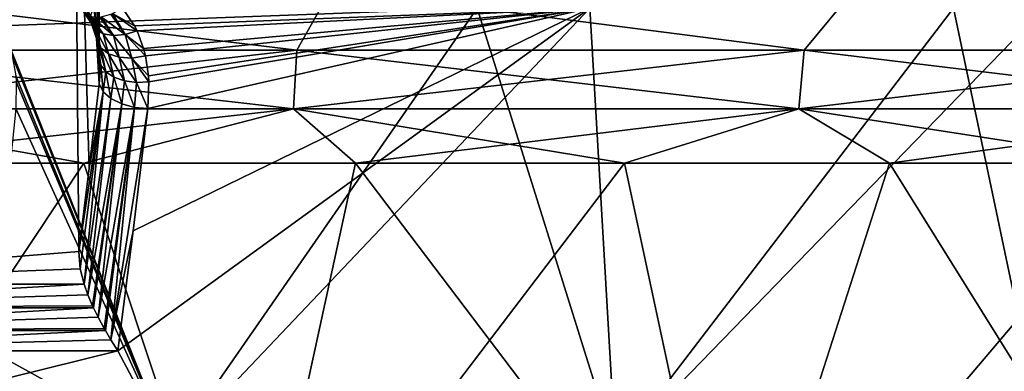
# Model space of a CAD drawing. Header units: metres. Extents: x -92 to 264, y -100 to 50.
# Tile 146 of 656: x 3.56 to 8.15, y -78.49 to -76.85. Entities that reach past the tile are written whole.
import ezdxf

# ---------------------------------------------------------------- set-up
doc = ezdxf.new("R2010")
doc.units = ezdxf.units.M
doc.layers.add('solid_21062050_01', color=7, linetype='CONTINUOUS')

msp = doc.modelspace()

# ---------------------------------------------------------------- linework, layer by layer
at = {"layer": 'solid_21062050_01'}
for points in [[(3.925651, -76.965691, 17.448149), (3.896061, -73.99778, 17.423754), (3.876951, -73.997589, 17.484829)], [(3.919971, -76.904831, 17.470625), (3.925651, -76.965691, 17.448149), (3.876951, -73.997589, 17.484829)], [(3.904839, -76.810966, 17.506138), (3.919971, -76.904831, 17.470625), (3.876951, -73.997589, 17.484829)], [(3.928579, -77.02668, 17.426048), (3.897676, -73.997871, 17.408197), (3.896061, -73.99778, 17.423754)], [(3.925651, -76.965691, 17.448149), (3.928579, -77.02668, 17.426048), (3.896061, -73.99778, 17.423754)], [(3.897676, -73.997871, 17.408197), (3.926924, -77.148758, 17.382748), (3.910953, -75.572861, 17.371511)], [(3.929057, -77.053535, 17.416365), (3.926924, -77.148758, 17.382748), (3.897676, -73.997871, 17.408197)], [(3.928579, -77.02668, 17.426048), (3.929057, -77.053535, 17.416365), (3.897676, -73.997871, 17.408197)], [(1.911341, -75.088142, 17.069235), (3.807756, -75.088142, 16.81629), (1.9359, -78.083252, 17.067043)], [(1.9359, -78.083252, 17.067043), (3.807756, -75.088142, 16.81629), (3.832171, -77.930428, 16.811913)], [(3.88018, -77.542168, 17.100754), (3.832171, -77.930428, 16.811913), (3.807756, -75.088142, 16.81629)], [(3.926924, -77.148758, 17.382748), (3.88018, -77.542168, 17.100754), (3.807756, -75.088142, 16.81629)], [(3.910953, -75.572861, 17.371511), (3.926924, -77.148758, 17.382748), (3.807756, -75.088142, 16.81629)], [(2.436645, -76.990562, -29.235903), (2.517989, -76.706161, -29.257647), (4.849824, -76.990562, -28.877941)], [(4.849824, -76.990562, 19.885481), (2.517989, -76.706161, 20.265186), (2.436645, -76.990562, 20.243441)], [(4.849824, -76.990562, -28.877941), (2.517989, -76.706161, -29.257647), (5.010141, -76.706161, -28.875864)], [(4.849824, -76.990562, 19.885481), (5.010141, -76.706161, 19.883404), (2.517989, -76.706161, 20.265186)], [(4.849824, -76.990562, -28.877941), (5.010141, -76.706161, -28.875864), (7.216296, -76.990562, -28.28517)], [(7.216296, -76.990562, 19.292709), (5.010141, -76.706161, 19.883404), (4.849824, -76.990562, 19.885481)], [(7.216296, -76.990562, -28.28517), (5.010141, -76.706161, -28.875864), (7.45088, -76.706161, -28.243914)], [(7.216296, -76.990562, 19.292709), (7.450881, -76.706161, 19.251451), (5.010141, -76.706161, 19.883404)], [(7.216296, -76.990562, -28.28517), (7.45088, -76.706161, -28.243914), (9.513271, -76.990562, -27.463299)], [(9.513271, -76.990562, 18.470839), (7.450881, -76.706161, 19.251451), (7.216296, -76.990562, 19.292709)], [(9.513271, -76.990562, -27.463299), (7.45088, -76.706161, -28.243914), (9.815159, -76.706161, -27.36828)], [(9.513271, -76.990562, 18.470839), (9.815159, -76.706161, 18.37582), (7.450881, -76.706161, 19.251451)], [(3.890668, -76.867226, 17.605186), (3.84466, -76.734474, 17.593788), (3.840954, -76.7789, 17.642117)], [(3.890668, -76.867226, 17.605186), (3.887007, -76.83107, 17.556997), (3.84466, -76.734474, 17.593788)], [(5.691574, -76.794617, -26.491064), (3.40984, -76.794655, -26.95817), (3.468072, -76.877289, -26.892)], [(4.260659, -78.857216, -25.228836), (5.691574, -76.794617, -26.491064), (3.468072, -76.877289, -26.892)], [(3.911063, -76.896217, 17.654037), (3.840954, -76.7789, 17.642117), (3.855117, -76.812859, 17.696613)], [(3.911063, -76.896217, 17.654037), (3.890668, -76.867226, 17.605186), (3.840954, -76.7789, 17.642117)], [(3.946334, -76.915405, 17.699099), (3.855117, -76.812859, 17.696613), (3.88562, -76.832664, 17.751387)], [(3.946334, -76.915405, 17.699099), (3.911063, -76.896217, 17.654037), (3.855117, -76.812859, 17.696613)], [(3.887007, -76.83107, 17.556997), (3.919971, -76.904831, 17.470625), (3.900227, -76.790176, 17.51416)], [(3.900227, -76.790176, 17.51416), (3.919971, -76.904831, 17.470625), (3.904839, -76.810966, 17.506138)], [(3.989961, -76.819374, 17.843597), (4.035664, -76.794624, 17.861769), (4.092036, -76.877258, 17.793997)], [(4.01449, -78.394051, 16.668062), (4.085582, -77.834061, 17.095041), (6.21652, -76.794624, 17.356037)], [(4.260659, -78.857216, 16.236376), (4.01449, -78.394051, 16.668062), (6.21652, -76.794624, 17.356037)], [(4.092036, -76.877258, 17.793997), (4.035664, -76.794624, 17.861769), (6.21652, -76.794624, 17.356037)], [(4.085582, -77.834061, 17.095041), (4.154028, -77.263107, 17.507706), (6.21652, -76.794624, 17.356037)], [(4.103602, -76.900566, 17.775566), (4.092036, -76.877258, 17.793997), (6.21652, -76.794624, 17.356037)], [(4.133873, -76.982689, 17.712198), (4.103602, -76.900566, 17.775566), (6.21652, -76.794624, 17.356037)], [(4.142662, -77.01722, 17.686138), (4.133873, -76.982689, 17.712198), (6.21652, -76.794624, 17.356037)], [(4.156896, -77.110954, 17.616749), (4.142662, -77.01722, 17.686138), (6.21652, -76.794624, 17.356037)], [(4.154028, -77.263107, 17.507706), (4.158567, -77.138748, 17.596537), (6.21652, -76.794624, 17.356037)], [(4.158567, -77.138748, 17.596537), (4.156896, -77.110954, 17.616749), (6.21652, -76.794624, 17.356037)], [(4.260659, -78.857216, -25.228836), (6.336282, -78.857216, -24.69142), (5.691574, -76.794617, -26.491064)], [(6.336282, -78.857216, 15.698959), (4.260659, -78.857216, 16.236376), (6.21652, -76.794624, 17.356037)], [(6.336282, -78.857216, -24.69142), (7.913612, -76.794624, -25.792744), (5.691574, -76.794617, -26.491064)], [(6.336282, -78.857216, 15.698959), (6.21652, -76.794624, 17.356037), (8.337006, -76.794624, 16.638126)], [(6.336282, -78.857216, -24.69142), (8.346886, -78.857216, -23.946774), (7.913612, -76.794624, -25.792744)], [(8.346886, -78.857216, 14.954313), (6.336282, -78.857216, 15.698959), (8.337006, -76.794624, 16.638126)], [(8.346886, -78.857216, -23.946774), (10.052533, -76.794624, -24.87056), (7.913612, -76.794624, -25.792744)], [(3.946334, -76.915405, 17.699099), (3.88562, -76.832664, 17.751387), (3.889705, -76.833839, 17.756981)], [(3.917222, -76.946068, 17.520712), (3.919971, -76.904831, 17.470625), (3.887007, -76.83107, 17.556997)], [(3.917222, -76.946068, 17.520712), (3.887007, -76.83107, 17.556997), (3.890668, -76.867226, 17.605186)], [(3.99327, -76.92305, 17.736267), (3.889705, -76.833839, 17.756981), (3.929165, -76.836189, 17.800516)], [(3.99327, -76.92305, 17.736267), (3.946334, -76.915405, 17.699099), (3.889705, -76.833839, 17.756981)], [(3.99327, -76.92305, 17.736267), (3.929165, -76.836189, 17.800516), (3.935803, -76.835373, 17.806417)], [(4.047596, -76.918442, 17.762159), (3.935803, -76.835373, 17.806417), (3.981049, -76.823036, 17.838694)], [(4.047596, -76.918442, 17.762159), (3.99327, -76.92305, 17.736267), (3.935803, -76.835373, 17.806417)], [(4.047596, -76.918442, 17.762159), (3.981049, -76.823036, 17.838694), (3.989961, -76.819374, 17.843597)], [(3.989961, -76.819374, 17.843597), (4.092036, -76.877258, 17.793997), (4.103602, -76.900566, 17.775566)], [(4.047596, -76.918442, 17.762159), (3.989961, -76.819374, 17.843597), (4.103602, -76.900566, 17.775566)], [(4.260659, -78.857216, -25.228836), (3.468072, -76.877289, -26.892), (3.480026, -76.900337, -26.874096)], [(4.260659, -78.857216, -25.228836), (3.480026, -76.900337, -26.874096), (3.512172, -76.982719, -26.811403)], [(3.934354, -76.980721, 17.57196), (3.890668, -76.867226, 17.605186), (3.911063, -76.896217, 17.654037)], [(3.934354, -76.980721, 17.57196), (3.917222, -76.946068, 17.520712), (3.890668, -76.867226, 17.605186)], [(3.969879, -77.007553, 17.618204), (3.911063, -76.896217, 17.654037), (3.946334, -76.915405, 17.699099)], [(3.969879, -77.007553, 17.618204), (3.934354, -76.980721, 17.57196), (3.911063, -76.896217, 17.654037)], [(3.917222, -76.946068, 17.520712), (3.925651, -76.965691, 17.448149), (3.919971, -76.904831, 17.470625)], [(4.047596, -76.918442, 17.762159), (4.103602, -76.900566, 17.775566), (4.133873, -76.982689, 17.712198)], [(3.917222, -76.946068, 17.520712), (3.928579, -77.02668, 17.426048), (3.925651, -76.965691, 17.448149)], [(3.93536, -77.061142, 17.472723), (3.928579, -77.02668, 17.426048), (3.917222, -76.946068, 17.520712)], [(3.958472, -77.091858, 17.516438), (3.917222, -76.946068, 17.520712), (3.934354, -76.980721, 17.57196)], [(3.958472, -77.091858, 17.516438), (3.93536, -77.061142, 17.472723), (3.917222, -76.946068, 17.520712)], [(4.020136, -77.023804, 17.654678), (3.946334, -76.915405, 17.699099), (3.99327, -76.92305, 17.736267)], [(4.020136, -77.023804, 17.654678), (3.969879, -77.007553, 17.618204), (3.946334, -76.915405, 17.699099)], [(4.079951, -77.027802, 17.677628), (3.99327, -76.92305, 17.736267), (4.047596, -76.918442, 17.762159)], [(4.079951, -77.027802, 17.677628), (4.020136, -77.023804, 17.654678), (3.99327, -76.92305, 17.736267)], [(4.047596, -76.918442, 17.762159), (4.133873, -76.982689, 17.712198), (4.142662, -77.01722, 17.686138)], [(4.079951, -77.027802, 17.677628), (4.047596, -76.918442, 17.762159), (4.142662, -77.01722, 17.686138)], [(2.436645, -76.990562, 20.243441), (2.428472, -77.264679, 20.160458), (4.833556, -77.264679, 19.803698)], [(4.849824, -76.990562, -28.877941), (4.833556, -77.264679, -28.796158), (2.428472, -77.264679, -29.152918)], [(2.436645, -76.990562, -29.235903), (4.849824, -76.990562, -28.877941), (2.428472, -77.264679, -29.152918)], [(4.849824, -76.990562, 19.885481), (2.436645, -76.990562, 20.243441), (4.833556, -77.264679, 19.803698)], [(4.260659, -78.857216, -25.228836), (3.512172, -76.982719, -26.811403), (3.521616, -77.016968, -26.785805)], [(3.995978, -77.116928, 17.553219), (3.934354, -76.980721, 17.57196), (3.969879, -77.007553, 17.618204)], [(3.995978, -77.116928, 17.553219), (3.958472, -77.091858, 17.516438), (3.934354, -76.980721, 17.57196)], [(4.849824, -76.990562, 19.885481), (4.833556, -77.264679, 19.803698), (7.192091, -77.264679, 19.212915)], [(7.216296, -76.990562, -28.28517), (7.192091, -77.264679, -28.205376), (4.833556, -77.264679, -28.796158)], [(4.849824, -76.990562, -28.877941), (7.216296, -76.990562, -28.28517), (4.833556, -77.264679, -28.796158)], [(7.216296, -76.990562, 19.292709), (4.849824, -76.990562, 19.885481), (7.192091, -77.264679, 19.212915)], [(7.216296, -76.990562, 19.292709), (7.192091, -77.264679, 19.212915), (9.481361, -77.264679, 18.393801)], [(9.513271, -76.990562, -27.463299), (9.481361, -77.264679, -27.386261), (7.192091, -77.264679, -28.205376)], [(7.216296, -76.990562, -28.28517), (9.513271, -76.990562, -27.463299), (7.192091, -77.264679, -28.205376)], [(9.513271, -76.990562, 18.470839), (7.216296, -76.990562, 19.292709), (9.481361, -77.264679, 18.393801)], [(4.260659, -78.857216, -25.228836), (3.521616, -77.016968, -26.785805), (3.537844, -77.110962, -26.716652)], [(3.93536, -77.061142, 17.472723), (3.929057, -77.053535, 17.416365), (3.928579, -77.02668, 17.426048)], [(4.044701, -77.134247, 17.579952), (3.969879, -77.007553, 17.618204), (4.020136, -77.023804, 17.654678)], [(4.044701, -77.134247, 17.579952), (3.995978, -77.116928, 17.553219), (3.969879, -77.007553, 17.618204)], [(4.100513, -77.142334, 17.594374), (4.020136, -77.023804, 17.654678), (4.079951, -77.027802, 17.677628)], [(4.100513, -77.142334, 17.594374), (4.044701, -77.134247, 17.579952), (4.020136, -77.023804, 17.654678)], [(4.079951, -77.027802, 17.677628), (4.142662, -77.01722, 17.686138), (4.156896, -77.110954, 17.616749)], [(4.079951, -77.027802, 17.677628), (4.156896, -77.110954, 17.616749), (4.158567, -77.138748, 17.596537)], [(4.100513, -77.142334, 17.594374), (4.079951, -77.027802, 17.677628), (4.158567, -77.138748, 17.596537)], [(3.93536, -77.061142, 17.472723), (3.926924, -77.148758, 17.382748), (3.929057, -77.053535, 17.416365)], [(3.93536, -77.061142, 17.472723), (3.945753, -77.184624, 17.430614), (3.926924, -77.148758, 17.382748)], [(3.958472, -77.091858, 17.516438), (3.945753, -77.184624, 17.430614), (3.93536, -77.061142, 17.472723)], [(3.958472, -77.091858, 17.516438), (3.982086, -77.216797, 17.470327), (3.945753, -77.184624, 17.430614)], [(3.995978, -77.116928, 17.553219), (3.982086, -77.216797, 17.470327), (3.958472, -77.091858, 17.516438)], [(4.260659, -78.857216, -25.228836), (3.537844, -77.110962, -26.716652), (3.540065, -77.138504, -26.696676)], [(4.260659, -78.857216, -25.228836), (3.540065, -77.138504, -26.696676), (3.538023, -77.263107, -26.607574)], [(3.995978, -77.116928, 17.553219), (4.03235, -77.242104, 17.497984), (3.982086, -77.216797, 17.470327)], [(4.044701, -77.134247, 17.579952), (4.03235, -77.242104, 17.497984), (3.995978, -77.116928, 17.553219)], [(4.044701, -77.134247, 17.579952), (4.091606, -77.258064, 17.510864), (4.03235, -77.242104, 17.497984)], [(4.100513, -77.142334, 17.594374), (4.091606, -77.258064, 17.510864), (4.044701, -77.134247, 17.579952)], [(4.100513, -77.142334, 17.594374), (4.158567, -77.138748, 17.596537), (4.154028, -77.263107, 17.507706)], [(3.945753, -77.184624, 17.430614), (3.832171, -77.930428, 16.811913), (3.88018, -77.542168, 17.100754)], [(3.945753, -77.184624, 17.430614), (3.838932, -78.011169, 16.810696), (3.832171, -77.930428, 16.811913)], [(3.945753, -77.184624, 17.430614), (3.85629, -78.083252, 16.807562), (3.838932, -78.011169, 16.810696)], [(3.945753, -77.184624, 17.430614), (3.982086, -77.216797, 17.470327), (3.85629, -78.083252, 16.807562)], [(3.945753, -77.184624, 17.430614), (3.88018, -77.542168, 17.100754), (3.926924, -77.148758, 17.382748)], [(4.100513, -77.142334, 17.594374), (4.154028, -77.263107, 17.507706), (4.091606, -77.258064, 17.510864)], [(3.982086, -77.216797, 17.470327), (3.874003, -78.132019, 16.801924), (3.85629, -78.083252, 16.807562)], [(3.982086, -77.216797, 17.470327), (4.03235, -77.242104, 17.497984), (3.874003, -78.132019, 16.801924)], [(2.428472, -77.264679, 20.160458), (2.575806, -77.5177, 20.010941), (3.854882, -77.5177, 19.842548)], [(4.833556, -77.264679, 19.803698), (2.428472, -77.264679, 20.160458), (3.854882, -77.5177, 19.842548)], [(2.428472, -77.264679, -29.152918), (4.833556, -77.264679, -28.796158), (2.575805, -77.5177, -29.003401)], [(4.833556, -77.264679, -28.796158), (3.854882, -77.5177, -28.835009), (2.575805, -77.5177, -29.003401)], [(4.260659, -78.857216, -25.228836), (3.538023, -77.263107, -26.607574), (3.421983, -78.394051, -25.764362)], [(4.833556, -77.264679, 19.803698), (3.854882, -77.5177, 19.842548), (5.123393, -77.5177, 19.607443)], [(4.833556, -77.264679, -28.796158), (5.123392, -77.5177, -28.599903), (3.854882, -77.5177, -28.835009)], [(4.03235, -77.242104, 17.497984), (3.895942, -78.18335, 16.790056), (3.874003, -78.132019, 16.801924)], [(4.03235, -77.242104, 17.497984), (3.900855, -78.193909, 16.78684), (3.895942, -78.18335, 16.790056)], [(4.03235, -77.242104, 17.497984), (3.921749, -78.23642, 16.771166), (3.900855, -78.193909, 16.78684)], [(4.03235, -77.242104, 17.497984), (4.091606, -77.258064, 17.510864), (3.921749, -78.23642, 16.771166)], [(4.091606, -77.258064, 17.510864), (3.950731, -78.289932, 16.744766), (3.921749, -78.23642, 16.771166)], [(4.091606, -77.258064, 17.510864), (3.956136, -78.299408, 16.739264), (3.950731, -78.289932, 16.744766)], [(4.091606, -77.258064, 17.510864), (3.981776, -78.34288, 16.710508), (3.956136, -78.299408, 16.739264)], [(4.091606, -77.258064, 17.510864), (4.154028, -77.263107, 17.507706), (3.981776, -78.34288, 16.710508)], [(3.981776, -78.34288, 16.710508), (4.154028, -77.263107, 17.507706), (4.085582, -77.834061, 17.095041)], [(4.833556, -77.264679, 19.803698), (5.123393, -77.5177, 19.607443), (6.377859, -77.5177, 19.306273)], [(7.192091, -77.264679, 19.212915), (4.833556, -77.264679, 19.803698), (6.377859, -77.5177, 19.306273)], [(4.833556, -77.264679, -28.796158), (7.192091, -77.264679, -28.205376), (5.123392, -77.5177, -28.599903)], [(7.192091, -77.264679, -28.205376), (6.377859, -77.5177, -28.298733), (5.123392, -77.5177, -28.599903)], [(7.192091, -77.264679, 19.212915), (6.377859, -77.5177, 19.306273), (7.614843, -77.5177, 18.939861)], [(7.192091, -77.264679, -28.205376), (7.614843, -77.5177, -27.932322), (6.377859, -77.5177, -28.298733)], [(7.192091, -77.264679, 19.212915), (7.614843, -77.5177, 18.939861), (8.830955, -77.5177, 18.509214)], [(9.481361, -77.264679, 18.393801), (7.192091, -77.264679, 19.212915), (8.830955, -77.5177, 18.509214)], [(7.192091, -77.264679, -28.205376), (9.481361, -77.264679, -27.386261), (7.614843, -77.5177, -27.932322)], [(9.481361, -77.264679, -27.386261), (8.830955, -77.5177, -27.501675), (7.614843, -77.5177, -27.932322)], [(2.322524, -79.826332, 18.34301), (4.621215, -79.826332, 17.990864), (2.575806, -77.5177, 20.010941)], [(2.322524, -79.826332, -27.33547), (2.575805, -77.5177, -29.003401), (3.854882, -77.5177, -28.835009)], [(4.621215, -79.826332, -26.983324), (2.322524, -79.826332, -27.33547), (3.854882, -77.5177, -28.835009)], [(4.621215, -79.826332, 17.990864), (3.854882, -77.5177, 19.842548), (2.575806, -77.5177, 20.010941)], [(4.621215, -79.826332, 17.990864), (5.123393, -77.5177, 19.607443), (3.854882, -77.5177, 19.842548)], [(4.621215, -79.826332, -26.983324), (3.854882, -77.5177, -28.835009), (5.123392, -77.5177, -28.599903)], [(4.621215, -79.826332, 17.990864), (6.872487, -79.826332, 17.407969), (5.123393, -77.5177, 19.607443)], [(4.621215, -79.826332, -26.983324), (5.123392, -77.5177, -28.599903), (6.377859, -77.5177, -28.298733)], [(6.872487, -79.826332, -26.400429), (4.621215, -79.826332, -26.983324), (6.377859, -77.5177, -28.298733)], [(6.872487, -79.826332, 17.407969), (6.377859, -77.5177, 19.306273), (5.123393, -77.5177, 19.607443)], [(6.872487, -79.826332, 17.407969), (7.614843, -77.5177, 18.939861), (6.377859, -77.5177, 19.306273)], [(6.872487, -79.826332, -26.400429), (6.377859, -77.5177, -28.298733), (7.614843, -77.5177, -27.932322)], [(6.872487, -79.826332, 17.407969), (9.053237, -79.826332, 16.600307), (7.614843, -77.5177, 18.939861)], [(6.872487, -79.826332, -26.400429), (7.614843, -77.5177, -27.932322), (8.830955, -77.5177, -27.501675)], [(9.053237, -79.826332, -25.592768), (6.872487, -79.826332, -26.400429), (8.830955, -77.5177, -27.501675)], [(9.053237, -79.826332, 16.600307), (8.830955, -77.5177, 18.509214), (7.614843, -77.5177, 18.939861)], [(3.981776, -78.34288, 16.710508), (4.085582, -77.834061, 17.095041), (4.01449, -78.394051, 16.668062)], [(3.838932, -78.011169, 16.810696), (1.9359, -78.083252, 17.067043), (3.832171, -77.930428, 16.811913)], [(3.838932, -78.011169, 16.810696), (3.85629, -78.083252, 16.807562), (1.9359, -78.083252, 17.067043)], [(1.958647, -78.194122, 17.052492), (1.9359, -78.083252, 17.067043), (3.85629, -78.083252, 16.807562)], [(1.958647, -78.194122, 17.052492), (3.85629, -78.083252, 16.807562), (3.874003, -78.132019, 16.801924)], [(1.958647, -78.194122, 17.052492), (3.874003, -78.132019, 16.801924), (3.895942, -78.18335, 16.790056)], [(1.958647, -78.194122, 17.052492), (3.895942, -78.18335, 16.790056), (3.900855, -78.193909, 16.78684)], [(1.958647, -78.194122, 17.052492), (3.900855, -78.193909, 16.78684), (1.986586, -78.299568, 17.013008)], [(1.986586, -78.299568, 17.013008), (3.900855, -78.193909, 16.78684), (3.921749, -78.23642, 16.771166)], [(1.986586, -78.299568, 17.013008), (3.921749, -78.23642, 16.771166), (3.950731, -78.289932, 16.744766)], [(1.986586, -78.299568, 17.013008), (3.950731, -78.289932, 16.744766), (3.956136, -78.299408, 16.739264)], [(1.986586, -78.299568, 17.013008), (3.956136, -78.299408, 16.739264), (2.016094, -78.394051, 16.950886)], [(3.981776, -78.34288, 16.710508), (2.016094, -78.394051, 16.950886), (3.956136, -78.299408, 16.739264)], [(3.981776, -78.34288, 16.710508), (4.01449, -78.394051, 16.668062), (2.016094, -78.394051, 16.950886)], [(2.141316, -78.857216, 16.561047), (2.016094, -78.394051, 16.950886), (4.01449, -78.394051, 16.668062)], [(2.141316, -78.857216, -25.553507), (4.260659, -78.857216, -25.228836), (3.421983, -78.394051, -25.764362)], [(4.260659, -78.857216, 16.236376), (2.141316, -78.857216, 16.561047), (4.01449, -78.394051, 16.668062)]]:
    msp.add_3dface(points, dxfattribs=at)

doc.saveas('drawing.dxf')
